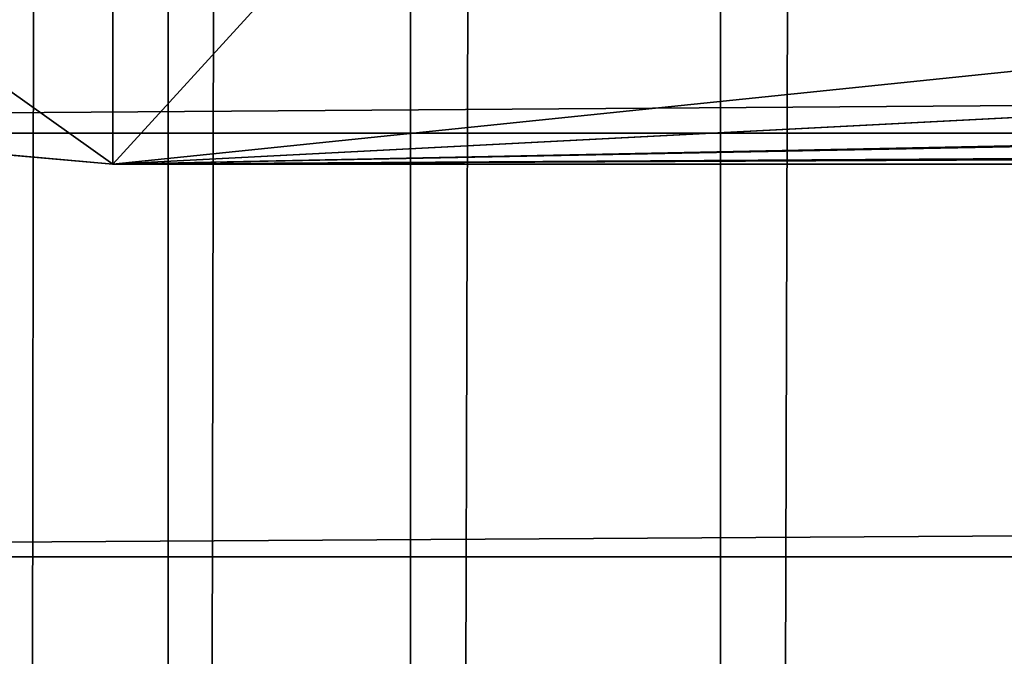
# Model space of a CAD drawing. Header units: metres. Extents: x -206 to 75, y -104 to 104.
# Tile 675 of 1056: x -37.612 to -36.428, y -41.665 to -40.899. Entities that reach past the tile are written whole.
import ezdxf

# ---------------------------------------------------------------- set-up
doc = ezdxf.new("R2010")
doc.units = ezdxf.units.M
doc.layers.add('solid_01_1-CONSUMER_THERM_B_125288', color=7, linetype='CONTINUOUS')

msp = doc.modelspace()

# ---------------------------------------------------------------- linework, layer by layer
at = {"layer": 'solid_01_1-CONSUMER_THERM_B_125288'}
for points in [[(-37.648693, 65.668465), (-37.448631, 65.15226), (-37.62989, -65.689537)], [(-37.448631, 65.15226), (-37.429974, -65.173279), (-37.62989, -65.689537)], [(-37.448631, 65.15226), (-37.15712, 64.68161), (-37.429974, -65.173279)], [(-37.15712, 64.68161), (-37.138596, -64.702545), (-37.429974, -65.173279)], [(-37.15712, 64.68161), (-36.784092, 64.272545), (-37.138596, -64.702545)], [(-36.784092, 64.272545), (-36.765686, -64.293373), (-37.138596, -64.702545)], [(-36.784092, 64.272545), (-36.342251, 63.938988), (-36.765686, -64.293373)], [(-36.342251, 63.938988), (-36.32394, -63.959686), (-36.765686, -64.293373)], [(-38.120426, 41.018177, 108.410858), (-37.500069, 41.072453, 108.410858), (-38.120388, -41.018238, 108.410858)], [(-38.120388, -41.018238, 108.410858), (-37.500069, 41.072453, 108.410858), (-37.500031, -41.072514, 108.410858)], [(-37.500069, 41.072453, 108.410858), (37.499931, 41.072487, 108.410858), (-37.500031, -41.072514, 108.410858)], [(37.499931, 41.072487, 108.410858), (37.499969, -41.072479, 108.410858), (-37.500031, -41.072514, 108.410858)], [(-41.035572, -41.035572, 108.5), (41.545116, -40.438808, 108.5), (-41.545181, -40.43885, 108.5)], [(-41.035572, -41.035572, 108.5), (41.035511, -41.035534, 108.5), (41.545116, -40.438808, 108.5)], [(-38.120388, -41.018238, 108.410858), (-37.500031, -41.072514, 108.410858), (-38.059856, -40.673618, 75)], [(-38.059856, -40.673618, 75), (-37.500031, -41.072514, 108.410858), (-37.500031, -40.722622, 75)], [(34.114487, -40.722588, 75), (30.742477, -40.722591, 75), (-37.500031, -41.072514, 108.410858)], [(37.499969, -40.722588, 75), (34.114487, -40.722588, 75), (-37.500031, -41.072514, 108.410858)], [(37.499969, -41.072479, 108.410858), (37.499969, -40.722588, 75), (-37.500031, -41.072514, 108.410858)], [(30.742477, -40.722591, 75), (20.197815, -40.722595, 75), (-37.500031, -41.072514, 108.410858)], [(19.102123, -40.722595, 75), (-19.102184, -40.722614, 75), (-37.500031, -41.072514, 108.410858)], [(20.197815, -40.722595, 75), (19.102123, -40.722595, 75), (-37.500031, -41.072514, 108.410858)], [(-20.197878, -40.722614, 75), (-30.742418, -40.722618, 75), (-37.500031, -41.072514, 108.410858)], [(-19.102184, -40.722614, 75), (-20.197878, -40.722614, 75), (-37.500031, -41.072514, 108.410858)], [(-30.742418, -40.722618, 75), (-34.113155, -40.722622, 75), (-37.500031, -41.072514, 108.410858)], [(-34.113155, -40.722622, 75), (-37.500031, -40.722622, 75), (-37.500031, -41.072514, 108.410858)], [(-40.438847, -41.545181, 108.5), (41.035511, -41.035534, 108.5), (-41.035572, -41.035572, 108.5)], [(-40.438847, -41.545181, 108.5), (40.438786, -41.545143, 108.5), (41.035511, -41.035534, 108.5)], [(-39.770302, -41.954891, 108.5), (40.438786, -41.545143, 108.5), (-40.438847, -41.545181, 108.5)], [(-39.770302, -41.954891, 108.5), (39.770241, -41.954853, 108.5), (40.438786, -41.545143, 108.5)]]:
    msp.add_3dface(points, dxfattribs=at)

doc.saveas('drawing.dxf')
